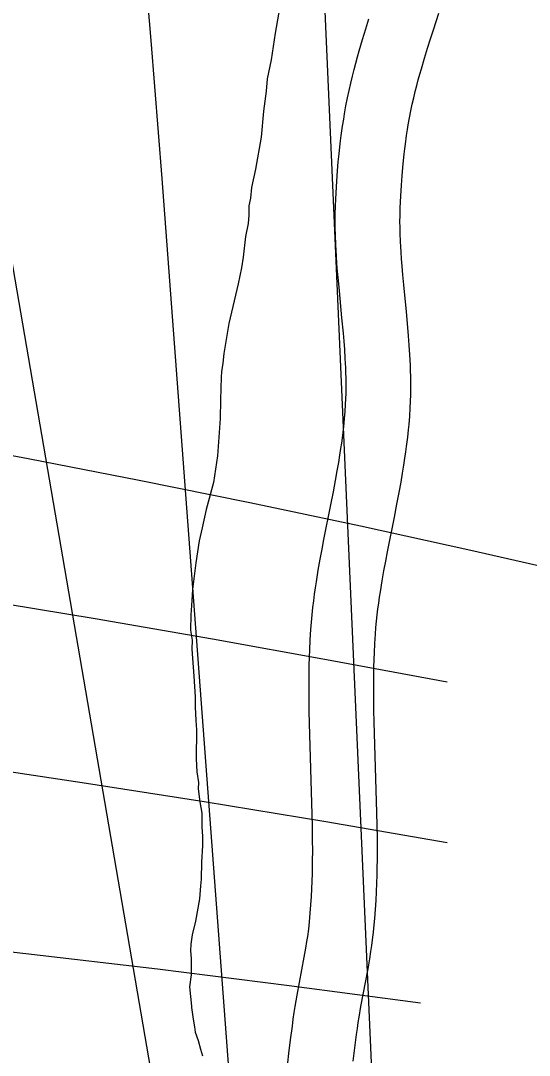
# Model space of a CAD drawing. Extents: x 3313447 to 3351316, y 703786 to 729172.
# Drawn here: x 3325097.1 to 3325332.9, y 726405.5 to 726885.2 of the extents above; entities that cross this region are included whole.
import ezdxf

# ---------------------------------------------------------------- set-up
doc = ezdxf.new("R2010")
doc.units = 0
for name, color, linetype in [('V-RIVR-EDGE', 7, 'Continuous'), ('V-ROAD-CNTR', 7, 'Continuous'), ('V-SITE-VEGE', 7, 'Continuous'), ('V-TOPO-MAJR', 7, 'Continuous'), ('V-TOPO-MINR', 7, 'Continuous'), ('V-UTIL-LINE', 7, 'Continuous')]:
    doc.layers.add(name, color=color, linetype=linetype)

msp = doc.modelspace()

# ---------------------------------------------------------------- linework, layer by layer
at = {"layer": 'V-RIVR-EDGE'}
msp.add_spline([(3325128.87, 723979.74), (3325130.86, 724002.62), (3325129.36, 724023.95), (3325130.2, 724049.16), (3325132.57, 724063.89), (3325132.59, 724075.13), (3325133.05, 724103.44), (3325133.48, 724121.67), (3325133.91, 724137.18), (3325133.21, 724168.98), (3325130.96, 724198.07), (3325127.51, 724215.53), (3325123.67, 724232.22), (3325122.55, 724248.12), (3325122.61, 724270.61), (3325119.95, 724295.82), (3325118.07, 724318.71), (3325113.49, 724348.19), (3325109.62, 724353.24), (3325108.47, 724357.13), (3325113.52, 724362.15), (3325113.54, 724367.58), (3325107.79, 724394.74), (3325101.65, 724423.46), (3325093.21, 724459.16), (3325088.22, 724479.72), (3325085.57, 724505.32), (3325081.83, 724561.56), (3325078.43, 724596.09), (3325065.73, 724636.45), (3325059.19, 724658.57), (3325056.89, 724670.99), (3325053.43, 724682.24), (3325053.46, 724693.87), (3325057.76, 724707.44), (3325061.28, 724721.78), (3325070.21, 724724.08), (3325076.03, 724725.62), (3325080.31, 724732.98), (3325086.54, 724740.33), (3325091.62, 724755.83), (3325097.48, 724775.2), (3325101.02, 724793.03), (3325102.29, 724836.47), (3325108.59, 724877.17), (3325112.52, 724897.71), (3325114.88, 724911.28), (3325115.31, 724927.18), (3325108.05, 724971.79), (3325103.09, 725004.38), (3325096.97, 725038.52), (3325094.7, 725060.63), (3325092.8, 725076.15), (3325091.36, 725123.08), (3325085.2, 725138.22), (3325079.8, 725152.58), (3325077.53, 725173.14), (3325077.94, 725185.16), (3325081.46, 725196.01), (3325081.87, 725202.99), (3325081.52, 725221.6), (3325081.56, 725235.18), (3325076.93, 725247.6), (3325076.95, 725255.74), (3325073.9, 725274.36), (3325073.56, 725294.14), (3325072.8, 725300.35), (3325066.61, 725305.02), (3325061.57, 725307.36), (3325056.93, 725312.41), (3325056.16, 725315.52), (3325058.89, 725319.77), (3325063.16, 725321.7), (3325064.33, 725325.97), (3325062.41, 725333.34), (3325051.96, 725343.45), (3325044.62, 725354.32), (3325040.39, 725367.91), (3325037.73, 725388.47), (3325034.69, 725415.23), (3325032.81, 725437.34), (3325028.98, 725457.52), (3325022.42, 725471.88), (3325019.34, 725480.81), (3325019.76, 725495.16), (3325021.34, 725506.4), (3325027.58, 725521.51), (3325028.39, 725531.59), (3325027.65, 725549.82), (3325028.07, 725560.68), (3325030.05, 725576.96), (3325030.08, 725587.82), (3325026.6, 725594.81), (3325021.19, 725600.64), (3325015.79, 725611.9), (3325011.95, 725627.42), (3325013.54, 725643.31), (3325023.68, 725668.5), (3325024.5, 725685.17), (3325023.37, 725697.2), (3325016.8, 725707.68), (3324999.38, 725722.07), (3324999.41, 725730.99), (3325002.15, 725743.01), (3325009.93, 725753.85), (3325016.55, 725764.3), (3325016.96, 725772.06), (3325016.99, 725783.3), (3325013.15, 725802.31), (3325012.8, 725817.05), (3325005.46, 725827.93), (3325004.7, 725833.75), (3325008.98, 725840.72), (3325012.11, 725849.63), (3325012.14, 725863.2), (3325003.65, 725879.9), (3324999.04, 725896.59), (3325000.61, 725905.5), (3325006.06, 725911.31), (3325008.78, 725917.12), (3325006.12, 725937.29), (3325004.99, 725950.09), (3325001.13, 725959.4), (3325001.15, 725965.22), (3325001.18, 725978.41), (3325005.09, 725992.36), (3325004.34, 726001.28), (3324992.73, 726012.55), (3324990.42, 726019.15), (3324986.56, 726026.14), (3324982.31, 726030.03), (3324979.62, 726042.84), (3324975.01, 726059.13), (3324969.23, 726074.27), (3324966.94, 726089.4), (3324966.61, 726112.67), (3324968.99, 726135.55), (3324970.94, 726137.48), (3324975.98, 726139.02), (3324973.68, 726149.88), (3324968.29, 726163.86), (3324967.16, 726178.6), (3324967.18, 726188.29), (3324970.31, 726198.76), (3324976.55, 726212.7), (3324976.18, 726217.74), (3324970.77, 726224.74), (3324957.61, 726236.79), (3324946.4, 726251.17), (3324941.4, 726267.47), (3324940.65, 726280.27), (3324944.57, 726295.38), (3324950.04, 726310.49), (3324952.41, 726330.26), (3324947.44, 726358.2), (3324938.56, 726373.35), (3324932.39, 726388.48), (3324925.06, 726405.57), (3324920.86, 726429.23), (3324918.6, 726458.32), (3324919.04, 726480.04), (3324922.18, 726492.83), (3324928.02, 726504.45), (3324929.21, 726515.3), (3324925.75, 726525.4), (3324920.34, 726533.17), (3324911.44, 726540.94), (3324898.65, 726546.4), (3324898.27, 726549.51), (3324904.11, 726556.86), (3324904.12, 726561.51), (3324900.3, 726584.79), (3324894.17, 726616.61), (3324886.87, 726644.55), (3324883.07, 726672.48), (3324880.42, 726698.86), (3324875.46, 726733.38), (3324872.42, 726758.21), (3324873.62, 726772.56), (3324869.79, 726791.95), (3324865.97, 726817.17), (3324860.21, 726840.84), (3324856.37, 726855.2), (3324854.85, 726866.45), (3324854.86, 726869.94), (3324856.45, 726886.22), (3324861.93, 726906.38), (3324860.41, 726921.12), (3324853.87, 726943.24), (3324847.71, 726958.38), (3324847.71, 726960.32), (3324853.93, 726966.12), (3324853.94, 726970.77), (3324846.22, 726982.81), (3324842.36, 726990.97), (3324841.61, 727000.66), (3324840.46, 727006.09), (3324839.31, 727011.91), (3324833.89, 727017.36), (3324828.47, 727018.53), (3324827.31, 727023.58), (3324828.12, 727034.05), (3324830.45, 727038.31), (3324835.16, 727060.79), (3324840.61, 727066.2), (3324842.18, 727073.96), (3324840.66, 727089.47), (3324833.35, 727110.43), (3324827.58, 727129.45), (3324826.81, 727134.88), (3324828.77, 727139.92), (3324829.55, 727143.4), (3324829.57, 727149.61), (3324828.44, 727167.06), (3324824.98, 727178.32), (3324821.51, 727187.25), (3324811.84, 727196.19), (3324806.43, 727205.12), (3324802.59, 727217.93), (3324797.62, 727246.64), (3324789.21, 727297.46), (3324787.34, 727325.78), (3324787.03, 727354.86), (3324786.03, 727361.49)], degree=3, dxfattribs=at)
at = {"layer": 'V-ROAD-CNTR'}
for points in [[(3325242.03, 726666.7), (3325243.02, 726671.94), (3325243.84, 726676.45), (3325244.52, 726680.38), (3325245.08, 726683.8), (3325245.54, 726686.77), (3325245.91, 726689.36), (3325246.21, 726691.59), (3325246.7, 726695.58), (3325247.02, 726698.52), (3325247.23, 726700.68), (3325247.5, 726703.99), (3325247.71, 726707.26), (3325247.83, 726709.87), (3325247.91, 726712.42), (3325247.94, 726714.9), (3325247.94, 726717.31), (3325247.91, 726719.67), (3325247.85, 726721.97), (3325247.77, 726724.17), (3325247.55, 726728.58), (3325247.28, 726732.72), (3325246.99, 726736.63), (3325246.67, 726740.32), (3325246.02, 726747.37), (3325244.79, 726759.89), (3325244.35, 726764.67), (3325243.99, 726768.89), (3325243.7, 726772.61), (3325243.48, 726775.89), (3325243.31, 726778.77), (3325243.18, 726781.34), (3325243.01, 726785.76), (3325242.93, 726789.13), (3325242.91, 726791.71), (3325242.93, 726795.52), (3325243.03, 726799.32), (3325243.15, 726802.47), (3325243.29, 726805.4), (3325243.61, 726810.82), (3325243.95, 726815.61), (3325244.31, 726819.8), (3325244.67, 726823.48), (3325245.03, 726826.7), (3325245.36, 726829.52), (3325245.69, 726832.03), (3325246.29, 726836.32), (3325246.8, 726839.57), (3325247.21, 726842.04), (3325247.86, 726845.69), (3325248.58, 726849.36), (3325249.31, 726852.86), (3325250.07, 726856.22), (3325250.84, 726859.46), (3325251.62, 726862.57), (3325252.41, 726865.56), (3325253.19, 726868.44), (3325253.98, 726871.23), (3325255.54, 726876.52), (3325257.05, 726881.46), (3325258.51, 726886.04)], [(3325271.5, 726661.09), (3325272.52, 726666.45), (3325273.38, 726671.21), (3325274.11, 726675.41), (3325274.71, 726679.1), (3325275.21, 726682.35), (3325275.62, 726685.21), (3325275.97, 726687.75), (3325276.51, 726692.13), (3325276.87, 726695.47), (3325277.11, 726698.02), (3325277.42, 726701.79), (3325277.67, 726705.6), (3325277.81, 726708.74), (3325277.9, 726711.78), (3325277.94, 726714.71), (3325277.94, 726717.53), (3325277.9, 726720.26), (3325277.83, 726722.88), (3325277.74, 726725.45), (3325277.5, 726730.28), (3325277.21, 726734.82), (3325276.89, 726739.03), (3325276.56, 726742.97), (3325275.88, 726750.22), (3325274.66, 726762.73), (3325274.23, 726767.33), (3325273.89, 726771.33), (3325273.62, 726774.79), (3325273.42, 726777.8), (3325273.26, 726780.42), (3325273.15, 726782.67), (3325273, 726786.66), (3325272.93, 726789.6), (3325272.91, 726791.76), (3325272.93, 726795.04), (3325273.01, 726798.34), (3325273.13, 726801.16), (3325273.25, 726803.82), (3325273.55, 726808.87), (3325273.86, 726813.24), (3325274.19, 726817.06), (3325274.51, 726820.39), (3325274.83, 726823.29), (3325275.14, 726825.83), (3325275.42, 726828.01), (3325275.97, 726831.91), (3325276.42, 726834.8), (3325276.77, 726836.93), (3325277.36, 726840.18), (3325277.98, 726843.41), (3325278.63, 726846.48), (3325279.3, 726849.45), (3325279.98, 726852.33), (3325280.68, 726855.11), (3325281.39, 726857.81), (3325282.1, 726860.42), (3325282.81, 726862.93), (3325284.26, 726867.87), (3325285.68, 726872.49), (3325287.07, 726876.83), (3325288.4, 726880.9), (3325290.98, 726888.63)], [(3325220.93, 726401.99), (3325221.42, 726406.28), (3325222.18, 726412.65), (3325223, 726419.05), (3325223.45, 726422.29), (3325223.91, 726425.33), (3325224.38, 726428.17), (3325225.29, 726433.36), (3325228.55, 726450.9), (3325229.28, 726455.11), (3325229.78, 726458.23), (3325230.11, 726460.51), (3325230.58, 726464.01), (3325230.77, 726465.68), (3325230.95, 726467.36), (3325231.32, 726471.37), (3325231.62, 726475.25), (3325231.86, 726479.03), (3325232.05, 726482.71), (3325232.2, 726486.29), (3325232.3, 726489.77), (3325232.38, 726493.14), (3325232.42, 726496.43), (3325232.44, 726499.6), (3325232.42, 726505.85), (3325232.35, 726511.71), (3325232.23, 726517.2), (3325230.93, 726559.41), (3325230.82, 726564.81), (3325230.76, 726569.52), (3325230.73, 726573.65), (3325230.74, 726577.27), (3325230.76, 726580.47), (3325230.85, 726586.02), (3325230.97, 726590.21), (3325231.09, 726593.38), (3325231.32, 726598.1), (3325231.62, 726602.84), (3325231.89, 726606.36), (3325232.21, 726609.75), (3325232.56, 726613.03), (3325232.93, 726616.18), (3325233.33, 726619.22), (3325233.75, 726622.15), (3325234.17, 726625), (3325235.05, 726630.41), (3325235.93, 726635.47), (3325236.8, 726640.18), (3325237.64, 726644.59), (3325240.86, 726660.76), (3325242.04, 726666.79)], [(3325251.21, 726402.77), (3325251.96, 726408.96), (3325252.74, 726415.09), (3325253.14, 726417.97), (3325253.55, 726420.65), (3325253.96, 726423.17), (3325254.81, 726428.03), (3325258.08, 726445.61), (3325258.87, 726450.19), (3325259.43, 726453.67), (3325259.82, 726456.34), (3325260.35, 726460.3), (3325260.59, 726462.36), (3325260.81, 726464.41), (3325261.22, 726468.84), (3325261.55, 726473.15), (3325261.81, 726477.31), (3325262.02, 726481.33), (3325262.18, 726485.22), (3325262.29, 726488.98), (3325262.37, 726492.61), (3325262.42, 726496.13), (3325262.44, 726499.55), (3325262.42, 726506.09), (3325262.34, 726512.22), (3325262.22, 726517.97), (3325260.92, 726560.17), (3325260.82, 726565.3), (3325260.76, 726569.8), (3325260.73, 726573.73), (3325260.74, 726577.15), (3325260.76, 726580.11), (3325260.85, 726585.34), (3325260.96, 726589.22), (3325261.06, 726592.09), (3325261.27, 726596.44), (3325261.54, 726600.75), (3325261.78, 726603.8), (3325262.06, 726606.76), (3325262.37, 726609.65), (3325262.7, 726612.45), (3325263.06, 726615.17), (3325263.43, 726617.83), (3325263.82, 726620.38), (3325264.63, 726625.43), (3325265.46, 726630.17), (3325266.29, 726634.65), (3325267.09, 726638.85), (3325270.29, 726654.94), (3325271.48, 726661)]]:
    msp.add_lwpolyline(points, dxfattribs=at)
at = {"layer": 'V-SITE-VEGE'}
msp.add_lwpolyline([(3325217.63, 726894.34), (3325215.01, 726879.46), (3325213.12, 726867.05), (3325211.26, 726858.19), (3325210.85, 726852.52), (3325209.7, 726843.3), (3325208.52, 726831.24), (3325205.89, 726816.36), (3325204.04, 726807.86), (3325203.64, 726802.89), (3325202.89, 726799.35), (3325202.85, 726795.09), (3325202.46, 726791.19), (3325201.34, 726785.17), (3325200.18, 726775.59), (3325199.43, 726770.63), (3325197.93, 726763.19), (3325193.5, 726744.77), (3325191.24, 726730.95), (3325190.84, 726726.34), (3325190.1, 726722.44), (3325190.07, 726719.96), (3325189.62, 726709.32), (3325189.54, 726700.8), (3325188.31, 726683.42), (3325186.42, 726671.01), (3325183.1, 726658.62), (3325181.25, 726650.11), (3325179.77, 726644.09), (3325178.26, 726633.82), (3325176.72, 726621.4), (3325176.29, 726613.96), (3325175.9, 726609.7), (3325175.83, 726602.6), (3325176.5, 726597.98), (3325176.46, 726593.72), (3325177.4, 726581.29), (3325178.02, 726571.7), (3325177.98, 726567.08), (3325178.28, 726560.69), (3325178.59, 726556.43), (3325178.46, 726542.94), (3325178.76, 726536.91), (3325179.42, 726531.93), (3325179.4, 726529.09), (3325180.05, 726523.05), (3325181.06, 726517.71), (3325181, 726511.33), (3325181.32, 726507.06), (3325181.28, 726502.81), (3325180.85, 726495), (3325180.77, 726487.19), (3325180.39, 726484), (3325179.98, 726477.97), (3325178.11, 726467.69), (3325176.63, 726461.32), (3325175.88, 726457.07), (3325175.85, 726453.87), (3325176.17, 726450.32), (3325176.1, 726442.86), (3325175.33, 726437.19), (3325176.32, 726428.31), (3325176.31, 726427.6), (3325176.97, 726422.27), (3325177.64, 726418.71), (3325177.98, 726416.22), (3325179.36, 726412.31), (3325180.39, 726408.39), (3325181.42, 726405.19)], dxfattribs=at)
at = {"layer": 'V-TOPO-MAJR'}
msp.add_lwpolyline([(3325217.91, 724582.34), (3325187.9, 725371.52), (3325187.23, 725391.9), (3325186.7, 725412.28), (3325186.39, 725432.67), (3325186.23, 725453.06), (3325184.66, 725986.93), (3325184.51, 726022.15), (3325184.3, 726057.36), (3325183.99, 726092.58), (3325183.61, 726127.79), (3325182.86, 726190.59), (3325182.77, 726194.41), (3325182.63, 726198.22), (3325182.41, 726202.02), (3325182.14, 726205.83), (3325176.8, 726270.26), (3325173.28, 726306.21), (3325023.56, 727177.91)], dxfattribs=at)
at = {"layer": 'V-TOPO-MINR'}
for points in [[(3325317.83, 724581.5), (3325279.22, 725364.79), (3325278.13, 725389.94), (3325277.23, 725415.09), (3325276.64, 725440.26), (3325276.24, 725465.42), (3325270.2, 726069.63), (3325269.96, 726091.47), (3325269.69, 726113.32), (3325269.38, 726135.17), (3325269.04, 726157.02), (3325268.95, 726162.81), (3325268.57, 726181.76), (3325268.1, 726200.71), (3325267.49, 726219.65), (3325266.79, 726238.59), (3325266.01, 726257.53), (3325265.22, 726276.47), (3325264.41, 726295.41), (3325263.59, 726314.34), (3325225.4, 727180.8)], [(3325263.15, 724611.79), (3325232.6, 725060.35), (3325228.82, 725119.11), (3325225.34, 725177.88), (3325222.29, 725236.68), (3325219.53, 725295.49), (3325215, 725400.5), (3325214.77, 725406.83), (3325214.59, 725413.15), (3325214.5, 725419.48), (3325214.45, 725425.8), (3325214.41, 725509.61), (3325214.31, 725557.85), (3325214.13, 725606.08), (3325213.81, 725654.31), (3325213.41, 725702.54), (3325208.87, 726165.56), (3325208.54, 726182.26), (3325208, 726198.95), (3325207.13, 726215.63), (3325206.04, 726232.29), (3325162.62, 726811.97), (3325157.59, 726876.01), (3325152.22, 726940.01)]]:
    msp.add_lwpolyline(points, dxfattribs=at)
at = {"layer": 'V-UTIL-LINE'}
for points in [[(3324634.77, 726754.56), (3324686.75, 726748.11), (3324738.69, 726741.26), (3324790.57, 726734.01), (3324842.39, 726726.37), (3324894.15, 726718.33), (3324945.85, 726709.89), (3324997.49, 726701.06), (3325049.05, 726691.83), (3325100.54, 726682.2), (3325151.96, 726672.18), (3325203.29, 726661.76), (3325254.55, 726650.95), (3325305.72, 726639.75), (3325356.81, 726628.15)], [(3324583.36, 726680), (3324638.4, 726674.6), (3324693.4, 726668.79), (3324748.35, 726662.58), (3324803.25, 726655.98), (3324858.11, 726648.97), (3324912.92, 726641.57), (3324967.66, 726633.76), (3325022.35, 726625.55), (3325076.98, 726616.95), (3325131.55, 726607.95), (3325186.04, 726598.55), (3325240.47, 726588.76), (3325294.83, 726578.57)], [(3324614.73, 726593.35), (3324671.67, 726588.16), (3324728.57, 726582.56), (3324785.43, 726576.55), (3324842.25, 726570.13), (3324899.02, 726563.31), (3324955.74, 726556.08), (3325012.4, 726548.44), (3325069.01, 726540.4), (3325125.56, 726531.96), (3325182.05, 726523.11), (3325238.47, 726513.85), (3325294.83, 726504.19)], [(3324609.52, 726496.44), (3324670.87, 726492.36), (3324732.19, 726487.89), (3324793.49, 726483.03), (3324854.75, 726477.76), (3324915.97, 726472.1), (3324977.16, 726466.04), (3325038.3, 726459.59), (3325099.4, 726452.74), (3325160.46, 726445.49), (3325221.47, 726437.85), (3325282.43, 726429.81)]]:
    msp.add_lwpolyline(points, dxfattribs=at)

doc.saveas('drawing.dxf')
